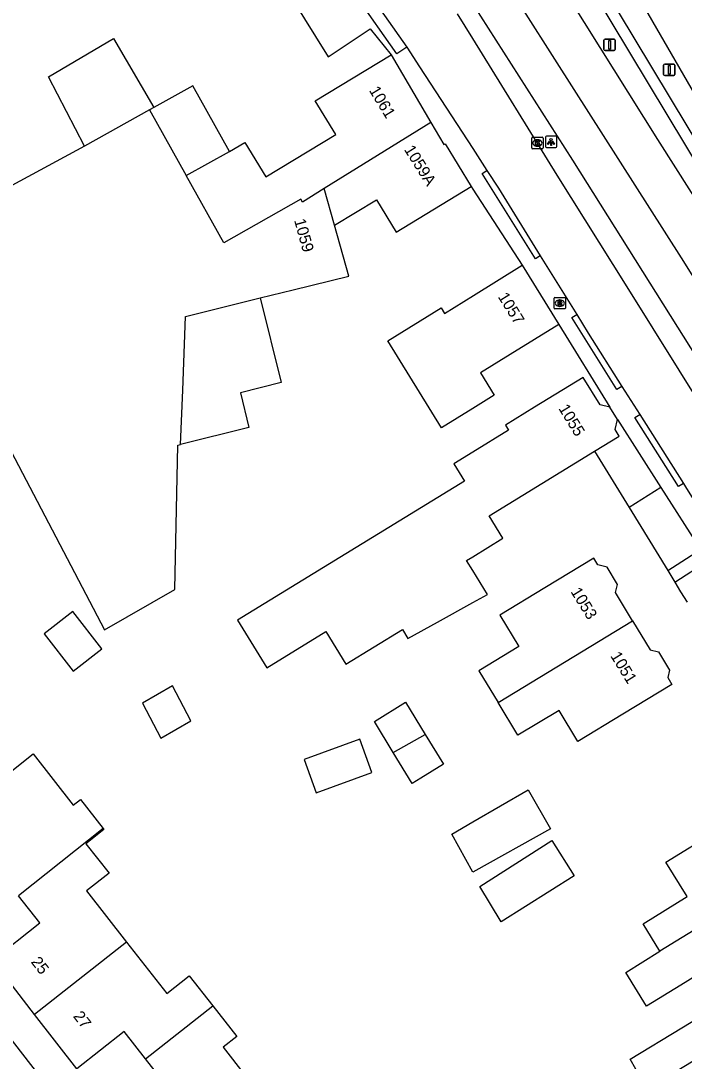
# Model space of a CAD drawing. Extents: x 157321 to 158827, y 386650 to 388532.
# Drawn here: x 158460.6 to 158518.5, y 387644.5 to 387735.3 of the extents above; entities that cross this region are included whole.
import ezdxf

# ---------------------------------------------------------------- set-up
doc = ezdxf.new("R2010")
doc.units = 0
for name, color, linetype in [('IMGEO_Groenvoorziening', 7, 'Continuous'), ('IMGEO_Haag', 7, 'Continuous'), ('IMGEO_Kolk', 7, 'Continuous'), ('IMGEO_Lichtpunt', 7, 'Continuous'), ('IMGEO_Pand', 7, 'Continuous'), ('IMGEO_Pand_nummerreeks', 7, 'Continuous'), ('IMGEO_Parkeervlak_halfverhard', 7, 'Continuous'), ('IMGEO_Rijbaan_lokaal_open', 7, 'Continuous'), ('IMGEO_Rijbaan_regionaal_gesloten', 7, 'Continuous'), ('IMGEO_Rioolput', 7, 'Continuous'), ('IMGEO_Verkeersbordpaal', 7, 'Continuous'), ('IMGEO_Voetpad_open', 7, 'Continuous')]:
    doc.layers.add(name, color=color, linetype=linetype)

msp = doc.modelspace()

# ---------------------------------------------------------------- linework, layer by layer
at = {"layer": 'IMGEO_Groenvoorziening'}
msp.add_lwpolyline([(158517.627, 387686.347), (158518.142, 387685.506), (158518.71, 387684.596)], dxfattribs=at)
at = {"layer": 'IMGEO_Haag'}
msp.add_lwpolyline([(158477.322, 387788.83), (158499.582, 387754.835), (158502.869, 387749.817), (158508.799, 387740.708), (158554.246, 387665.236), (158554.674, 387665.494), (158555.102, 387665.752), (158509.647, 387741.238), (158503.823, 387750.184), (158500.418, 387755.383), (158479.044, 387788.024)], dxfattribs=at)
at = {"layer": 'IMGEO_Kolk'}
for p, q in [((158505.219, 387725.155), (158506.071, 387725.155)), ((158505.144, 387724.229), (158505.144, 387725.081)), ((158505.655, 387724.375), (158505.63, 387724.375)), ((158505.632, 387724.935), (158505.657, 387724.935)), ((158506.145, 387725.081), (158506.145, 387724.229)), ((158506.071, 387724.155), (158505.219, 387724.155))]:
    msp.add_line(p, q, dxfattribs=at)
for points in [[(158505.219, 387725.155), (158506.071, 387725.155)], [(158505.144, 387724.229), (158505.144, 387725.081)], [(158505.465, 387724.855), (158505.588, 387724.855), (158505.588, 387724.704), (158505.718, 387724.855), (158505.882, 387724.855), (158505.736, 387724.704), (158505.889, 387724.455), (158505.737, 387724.455), (158505.652, 387724.619), (158505.588, 387724.552), (158505.588, 387724.455), (158505.465, 387724.455), (158505.465, 387724.855)], [(158506.145, 387725.081), (158506.145, 387724.229)], [(158506.071, 387724.155), (158505.219, 387724.155)]]:
    msp.add_lwpolyline(points, dxfattribs=at)
for centre, start, end in [((158505.221, 387725.079), 91.55205, 178.44795), ((158505.221, 387725.079), 91.55205, 178.44795), ((158506.069, 387725.079), 1.55205, 88.44795), ((158506.069, 387725.079), 1.55205, 88.44795), ((158505.221, 387724.231), 181.55205, 268.44795), ((158505.221, 387724.231), 181.55205, 268.44795), ((158506.069, 387724.231), 271.55205, 358.44795), ((158506.069, 387724.231), 271.55205, 358.44795)]:
    msp.add_arc(centre, 0.0765, start, end, dxfattribs=at)
for centre, major_axis, ratio, start_param, end_param in [((158505.631, 387724.655), (-0.387, 0.002), 0.722429, 4.712389, 7.853982), ((158505.656, 387724.655), (-0.39, 0.002), 0.717154, 1.570796, 4.712389)]:
    msp.add_ellipse(centre, major_axis=major_axis, ratio=ratio, start_param=start_param, end_param=end_param, dxfattribs=at)
at = {"layer": 'IMGEO_Lichtpunt'}
for p, q in [((158506.338, 387725.152), (158506.338, 387724.345)), ((158506.338, 387725.152), (158506.338, 387724.345)), ((158507.24, 387725.247), (158506.432, 387725.247)), ((158507.24, 387725.247), (158506.432, 387725.247)), ((158507.334, 387724.345), (158507.334, 387725.152)), ((158507.334, 387724.345), (158507.334, 387725.152)), ((158506.432, 387724.251), (158507.24, 387724.251)), ((158506.432, 387724.251), (158507.24, 387724.251))]:
    msp.add_line(p, q, dxfattribs=at)
for points in [[(158506.712, 387724.816), (158506.751, 387724.788), (158506.563, 387724.526), (158506.525, 387724.553), (158506.712, 387724.816)], [(158506.814, 387724.768), (158506.861, 387724.768), (158506.861, 387724.446), (158506.814, 387724.446), (158506.814, 387724.768)], [(158506.924, 387724.788), (158506.962, 387724.815), (158507.149, 387724.553), (158507.11, 387724.525), (158506.924, 387724.788)]]:
    msp.add_lwpolyline(points, dxfattribs=at)
msp.add_circle((158506.837, 387724.95), 0.0994, dxfattribs=at)
for centre, start, end in [((158506.432, 387725.152), 90, 180), ((158506.432, 387725.152), 90, 180), ((158507.24, 387725.152), 0, 90), ((158507.24, 387725.152), 0, 90), ((158506.432, 387724.345), 180, 270), ((158506.432, 387724.345), 180, 270), ((158507.24, 387724.345), 270, 0), ((158507.24, 387724.345), 270, 360)]:
    msp.add_arc(centre, 0.0946, start, end, dxfattribs=at)
at = {"layer": 'IMGEO_Pand'}
for points in [[(158466.098, 387724.368), (158462.959, 387730.435), (158468.643, 387733.766), (158472.151, 387727.742)], [(158478.766, 387723.926), (158480.114, 387724.69), (158481.93, 387721.696), (158488.043, 387725.405), (158486.259, 387728.346), (158492.867, 387732.355)], [(158492.867, 387732.355), (158496.348, 387726.456)], [(158478.766, 387723.926), (158475.574, 387729.651), (158472.151, 387727.742)], [(158471.795, 387727.544), (158466.098, 387724.368)], [(158472.151, 387727.742), (158471.795, 387727.544)], [(158471.795, 387727.544), (158474.986, 387721.818)], [(158496.348, 387726.456), (158487.045, 387720.68)], [(158496.348, 387726.456), (158497.487, 387724.525), (158497.594, 387724.59), (158499.861, 387720.854)], [(158466.098, 387724.368), (158450.22, 387715.8), (158467.86, 387682.18), (158473.987, 387685.687), (158474.265, 387698.284), (158474.5, 387698.342)], [(158474.986, 387721.818), (158478.766, 387723.926)], [(158487.045, 387720.68), (158485.146, 387719.501), (158484.995, 387719.746), (158478.265, 387715.933), (158474.986, 387721.818)], [(158487.939, 387717.486), (158487.045, 387720.68)], [(158487.939, 387717.486), (158491.597, 387719.705), (158493.311, 387716.88), (158499.861, 387720.854)], [(158481.454, 387711.131), (158484.33, 387711.842), (158489.184, 387713.04), (158487.939, 387717.486)], [(158507.512, 387708.821), (158503.258, 387706.195), (158500.686, 387704.606), (158501.874, 387702.655), (158500, 387701.498), (158497.265, 387699.81), (158492.589, 387707.385), (158497.242, 387710.258), (158497.529, 387709.787), (158500.07, 387711.356), (158504.325, 387713.982)], [(158504.325, 387713.982), (158507.512, 387708.821)], [(158474.5, 387698.342), (158474.684, 387703.081), (158474.934, 387709.524), (158481.454, 387711.131)], [(158481.454, 387711.131), (158483.281, 387703.743), (158479.716, 387702.861), (158480.468, 387699.818), (158474.5, 387698.342)], [(158511.971, 387701.596), (158511.112, 387701.803), (158509.639, 387704.207), (158505.376, 387701.595), (158502.844, 387700.043), (158503.116, 387699.599), (158500, 387697.69), (158498.341, 387696.673), (158499.271, 387695.156), (158479.477, 387683.03), (158482.027, 387678.867), (158487.184, 387682.026), (158488.925, 387679.184), (158493.858, 387682.207), (158494.338, 387681.424), (158496.909, 387682.843), (158500, 387684.548), (158501.286, 387685.258), (158500, 387687.357), (158499.464, 387688.232), (158500, 387688.56), (158502.63, 387690.172), (158501.436, 387692.122), (158510.635, 387697.758)], [(158512.632, 387700.518), (158511.971, 387701.596)], [(158510.635, 387697.758), (158512.776, 387699.07), (158512.423, 387699.647), (158512.632, 387700.518)], [(158513.955, 387682.961), (158512.465, 387685.425), (158512.64, 387686.133), (158511.719, 387687.656), (158510.906, 387687.856), (158510.56, 387688.427), (158506.282, 387685.84), (158502.364, 387683.471), (158504.026, 387680.721), (158500.54, 387678.613), (158502.223, 387675.829)], [(158462.589, 387681.819), (158465.122, 387678.577), (158467.613, 387680.523), (158465.081, 387683.765), (158462.589, 387681.819)], [(158502.223, 387675.829), (158513.955, 387682.961)], [(158513.955, 387682.961), (158515.488, 387680.427), (158516.215, 387680.248), (158517.172, 387678.665), (158517.013, 387678.022), (158517.384, 387677.408), (158513.106, 387674.821), (158509.18, 387672.447), (158507.545, 387675.151), (158503.948, 387672.976), (158502.223, 387675.829)], [(158471.165, 387675.791), (158472.771, 387672.73), (158475.395, 387674.231), (158473.788, 387677.293), (158471.165, 387675.791)], [(158493.068, 387671.469), (158491.418, 387674.19), (158494.135, 387675.856), (158495.857, 387673.052)], [(158491.199, 387669.725), (158490.13, 387672.638), (158485.271, 387670.856), (158486.34, 387667.942), (158491.199, 387669.725)], [(158495.857, 387673.052), (158497.443, 387670.47), (158495.461, 387669.244), (158494.702, 387668.774), (158493.068, 387671.469)], [(158493.068, 387671.469), (158495.857, 387673.052)], [(158458.717, 387669.075), (158461.634, 387671.346), (158465.118, 387666.873), (158465.758, 387667.374), (158467.749, 387664.832)], [(158500, 387665.42), (158504.831, 387668.204), (158506.782, 387664.812), (158500, 387661.03), (158498.16, 387664.36), (158500, 387665.42)], [(158516.343, 387654.13), (158514.868, 387656.52), (158518.723, 387658.899), (158516.859, 387661.918), (158521.291, 387664.653), (158521.267, 387665.481), (158522.421, 387666.193), (158523.154, 387665.799), (158524.192, 387666.44), (158524.795, 387665.464), (158525.559, 387665.486), (158526.323, 387664.249), (158525.931, 387663.522), (158527.509, 387660.965)], [(158467.749, 387664.832), (158460.356, 387658.956)], [(158467.749, 387664.832), (158467.811, 387664.753), (158466.233, 387663.518), (158468.255, 387660.936), (158466.293, 387659.399), (158469.789, 387654.935)], [(158506.902, 387663.792), (158508.847, 387660.72), (158502.48, 387656.69), (158500.62, 387659.77), (158506.902, 387663.792)], [(158527.509, 387660.965), (158529.203, 387658.221), (158529.98, 387658.244), (158530.728, 387657.032), (158530.349, 387656.33), (158530.982, 387655.305), (158530.001, 387654.699), (158530.025, 387653.878), (158528.768, 387653.102), (158528.086, 387653.47), (158523.779, 387650.811), (158522.064, 387653.591), (158518.162, 387651.183), (158515.171, 387649.338), (158513.352, 387652.285), (158516.343, 387654.13)], [(158527.509, 387660.965), (158516.343, 387654.13)], [(158461.752, 387648.618), (158458.069, 387653.359), (158462.203, 387656.605), (158460.356, 387658.956)], [(158469.789, 387654.935), (158461.752, 387648.618)], [(158469.789, 387654.935), (158473.293, 387650.461), (158475.255, 387651.997), (158477.307, 387649.377)], [(158522.753, 387650.191), (158524.315, 387647.619), (158515.232, 387642.095), (158513.748, 387644.719), (158522.753, 387650.191)], [(158471.432, 387644.748), (158477.307, 387649.377)], [(158477.307, 387649.377), (158479.409, 387646.692), (158478.222, 387645.771), (158480.15, 387643.286), (158480.518, 387643.414), (158482.482, 387637.746)], [(158471.432, 387644.748), (158469.568, 387647.124), (158465.433, 387643.88), (158461.752, 387648.618)], [(158472.849, 387634.396), (158470.872, 387640.07), (158474.199, 387641.22), (158471.432, 387644.748)]]:
    msp.add_lwpolyline(points, dxfattribs=at)
at = {"layer": 'IMGEO_Parkeervlak_halfverhard'}
msp.add_lwpolyline([(158513.65, 387692.837), (158517.016, 387687.344)], dxfattribs=at)
at = {"layer": 'IMGEO_Rijbaan_lokaal_open'}
for points in [[(158482.067, 387748.022), (158483.16, 387746.784), (158485.139, 387744.695), (158490.689, 387738.089), (158494.242, 387733.021)], [(158575.693, 387608.747), (158574.25, 387612.073), (158573.263, 387614.324), (158572.395, 387616.327), (158568.469, 387623.544), (158565.611, 387628.774), (158563.277, 387632.656), (158559.979, 387637.836), (158552.406, 387649.892), (158546.754, 387658.957), (158540.036, 387669.734), (158526.94, 387690.536), (158513.479, 387712.119), (158507.38, 387721.854), (158500, 387733.78), (158498.673, 387735.925)], [(158494.242, 387733.021), (158495.365, 387731.291), (158500, 387724.162), (158501.233, 387722.265)], [(158501.233, 387722.265), (158502.246, 387720.707), (158505.897, 387714.815)], [(158505.897, 387714.815), (158509.076, 387709.687)], [(158509.076, 387709.687), (158510.086, 387708.057), (158513.013, 387703.421)], [(158513.013, 387703.421), (158514.579, 387700.958)], [(158514.579, 387700.958), (158518.384, 387694.947)], [(158518.384, 387694.947), (158518.566, 387694.659), (158525.579, 387683.432)]]:
    msp.add_lwpolyline(points, dxfattribs=at)
at = {"layer": 'IMGEO_Rijbaan_regionaal_gesloten'}
for points in [[(158526.396, 387701.609), (158518.219, 387714.646), (158507.374, 387731.643), (158501.139, 387741.445), (158496.509, 387748.542), (158488.684, 387760.188), (158473.8, 387782.031), (158460.749, 387801.6)], [(158554.457, 387663.484), (158552.634, 387666.504), (158541.8, 387683.962), (158531.52, 387700.592), (158523.189, 387713.88), (158516.166, 387724.963), (158508.525, 387737.107), (158502.936, 387745.818), (158500.284, 387750), (158500, 387750.448), (158499.673, 387750.963), (158491.968, 387762.456), (158482.6, 387776.318), (158472.323, 387791.17)], [(158503.821, 387755.74), (158503.948, 387755.521), (158507.149, 387750), (158514.656, 387737.055), (158521.384, 387725.399), (158528.824, 387712.557), (158534.552, 387702.542), (158543.62, 387686.719), (158551.086, 387673.81), (158556.471, 387664.442)], [(158497.101, 387741.197), (158500, 387736.754), (158508.695, 387723.169), (158519.653, 387705.776), (158522.369, 387701.384), (158529.854, 387689.194), (158534.613, 387681.449), (158546.532, 387662.154), (158548.031, 387659.708), (158555.595, 387647.362), (158562.464, 387636.274), (158568.591, 387625.805), (158574.727, 387615.189), (158578.085, 387609.328)]]:
    msp.add_lwpolyline(points, dxfattribs=at)
at = {"layer": 'IMGEO_Rioolput'}
for p, q in [((158507.096, 387710.253), (158507.096, 387711.105)), ((158507.171, 387711.179), (158508.023, 387711.179)), ((158507.584, 387710.959), (158507.609, 387710.959)), ((158508.097, 387711.105), (158508.097, 387710.253)), ((158508.023, 387710.179), (158507.171, 387710.179)), ((158507.607, 387710.399), (158507.582, 387710.399))]:
    msp.add_line(p, q, dxfattribs=at)
for points in [[(158507.096, 387710.253), (158507.096, 387711.105)], [(158507.171, 387711.179), (158508.023, 387711.179)], [(158507.685, 387710.877), (158507.433, 387710.879), (158507.433, 387710.479)], [(158507.433, 387710.479), (158507.557, 387710.479), (158507.557, 387710.641), (158507.568, 387710.641)], [(158507.611, 387710.798), (158507.557, 387710.798), (158507.557, 387710.717)], [(158507.557, 387710.717), (158507.609, 387710.717)], [(158507.615, 387710.612), (158507.686, 387710.479), (158507.826, 387710.479), (158507.761, 387710.605)], [(158508.097, 387711.105), (158508.097, 387710.253)], [(158508.023, 387710.179), (158507.171, 387710.179)]]:
    msp.add_lwpolyline(points, dxfattribs=at)
for centre, radius, start, end in [((158507.173, 387711.103), 0.0765, 91.55205, 178.44795), ((158507.173, 387711.103), 0.0765, 91.55205, 178.44795), ((158507.567, 387710.588), 0.0533, 26.02933, 88.69889), ((158507.593, 387710.906), 0.19, 274.7715, 282.96867), ((158507.617, 387710.702), 0.0964, 77.00612, 93.18647), ((158507.631, 387710.759), 0.0378, 276.66336, 79.67722), ((158507.684, 387710.767), 0.109, 350.36119, 89.41601), ((158507.682, 387710.767), 0.112, 277.58423, 350.98172), ((158507.666, 387710.552), 0.108, 29.51342, 73.79051), ((158508.021, 387711.103), 0.0765, 1.55205, 88.44795), ((158508.021, 387711.103), 0.0765, 1.55205, 88.44795), ((158507.173, 387710.255), 0.0765, 181.55205, 268.44795), ((158507.173, 387710.255), 0.0765, 181.55205, 268.44795), ((158508.021, 387710.255), 0.0765, 271.55205, 358.44795), ((158508.021, 387710.255), 0.0765, 271.55205, 358.44795)]:
    msp.add_arc(centre, radius, start, end, dxfattribs=at)
for centre, major_axis, ratio, start_param, end_param in [((158507.583, 387710.679), (-0.387, 0.002), 0.722429, 4.712389, 7.853982), ((158507.608, 387710.679), (-0.39, 0.002), 0.717154, 1.570796, 4.712389)]:
    msp.add_ellipse(centre, major_axis=major_axis, ratio=ratio, start_param=start_param, end_param=end_param, dxfattribs=at)
at = {"layer": 'IMGEO_Verkeersbordpaal'}
for p, q in [((158511.445, 387732.813), (158511.445, 387733.613)), ((158511.445, 387733.613), (158511.445, 387732.813)), ((158511.545, 387733.713), (158512.335, 387733.713)), ((158512.335, 387733.713), (158511.545, 387733.713)), ((158512.435, 387733.613), (158512.435, 387732.813)), ((158512.435, 387732.813), (158512.435, 387733.613)), ((158512.335, 387732.713), (158511.545, 387732.713)), ((158511.545, 387732.713), (158512.335, 387732.713)), ((158516.756, 387731.543), (158517.546, 387731.543)), ((158517.546, 387731.543), (158516.756, 387731.543)), ((158516.656, 387730.643), (158516.656, 387731.443)), ((158516.656, 387731.443), (158516.656, 387730.643)), ((158517.646, 387731.443), (158517.646, 387730.643)), ((158517.646, 387730.643), (158517.646, 387731.443)), ((158517.546, 387730.543), (158516.756, 387730.543)), ((158516.756, 387730.543), (158517.546, 387730.543))]:
    msp.add_line(p, q, dxfattribs=at)
for points in [[(158511.865, 387733.588), (158512.015, 387733.588), (158512.015, 387732.838), (158511.865, 387732.838), (158511.865, 387733.588)], [(158517.076, 387731.418), (158517.226, 387731.418), (158517.226, 387730.668), (158517.076, 387730.668), (158517.076, 387731.418)]]:
    msp.add_lwpolyline(points, dxfattribs=at)
for centre, start, end in [((158511.545, 387733.613), 90, 180), ((158511.545, 387733.613), 90, 180), ((158512.335, 387733.613), 0, 90), ((158512.335, 387733.613), 360, 90), ((158511.545, 387732.813), 180, 270), ((158511.545, 387732.813), 180, 270), ((158512.335, 387732.813), 270, 0), ((158512.335, 387732.813), 270, 0), ((158516.756, 387731.443), 90, 180), ((158516.756, 387731.443), 90, 180), ((158517.546, 387731.443), 0, 90), ((158517.546, 387731.443), 360, 90), ((158516.756, 387730.643), 180, 270), ((158516.756, 387730.643), 180, 270), ((158517.546, 387730.643), 270, 0), ((158517.546, 387730.643), 270, 0)]:
    msp.add_arc(centre, 0.1, start, end, dxfattribs=at)
at = {"layer": 'IMGEO_Voetpad_open'}
for points in [[(158494.242, 387733.021), (158493.376, 387732.445), (158489.864, 387737.455), (158484.363, 387744.002), (158482.392, 387746.082), (158478.328, 387750.705), (158472.763, 387757.879), (158464.647, 387769.975), (158461.034, 387775.821), (158461.964, 387776.294)], [(158474.112, 387747.544), (158476.758, 387749.25), (158487.376, 387732.173), (158491.033, 387734.627), (158492.867, 387732.355)], [(158505.897, 387714.815), (158505.474, 387714.549), (158500.81, 387721.999), (158501.233, 387722.265)], [(158499.861, 387720.854), (158500, 387720.64), (158504.325, 387713.982)], [(158507.512, 387708.821), (158511.971, 387701.596)], [(158513.013, 387703.421), (158512.59, 387703.155), (158508.653, 387709.421), (158509.076, 387709.687)], [(158518.384, 387694.947), (158517.962, 387694.679), (158514.157, 387700.69), (158514.579, 387700.958)], [(158470.083, 387604.922), (158469.838, 387633.4), (158455.702, 387651.616), (158436.706, 387675.883), (158417.71, 387700.15), (158374.563, 387696.832), (158355.281, 387695.371), (158347.956, 387694.816), (158346.523, 387694.708)], [(158512.632, 387700.518), (158516.418, 387694.61)], [(158510.635, 387697.758), (158513.65, 387692.837)], [(158516.418, 387694.61), (158513.65, 387692.837)], [(158516.418, 387694.61), (158519.893, 387689.187)], [(158517.016, 387687.344), (158519.893, 387689.187)], [(158517.627, 387686.347), (158520.523, 387688.204)], [(158517.016, 387687.344), (158517.627, 387686.347)]]:
    msp.add_lwpolyline(points, dxfattribs=at)

# ---------------------------------------------------------------- texts
at = {"layer": 'IMGEO_Pand_nummerreeks'}
for s, rotation, p in [('1061', 301.3062, (158490.917, 387729.25)), ('1059A', 301.99601, (158493.972, 387724.09)), ('1059', 285.61289, (158484.4, 387717.906)), ('1057', 301.69599, (158502.161, 387711.244)), ('1055', 301.40934, (158507.449, 387701.498)), ('1053', 301.76968, (158508.509, 387685.509)), ('1051', 301.76968, (158511.981, 387679.903)), ('25', 307.84275, (158461.393, 387653.188)), ('27', 307.84275, (158465.075, 387648.449))]:
    msp.add_text(s, height=1, rotation=rotation, dxfattribs=at).set_placement(p)

doc.saveas('drawing.dxf')
